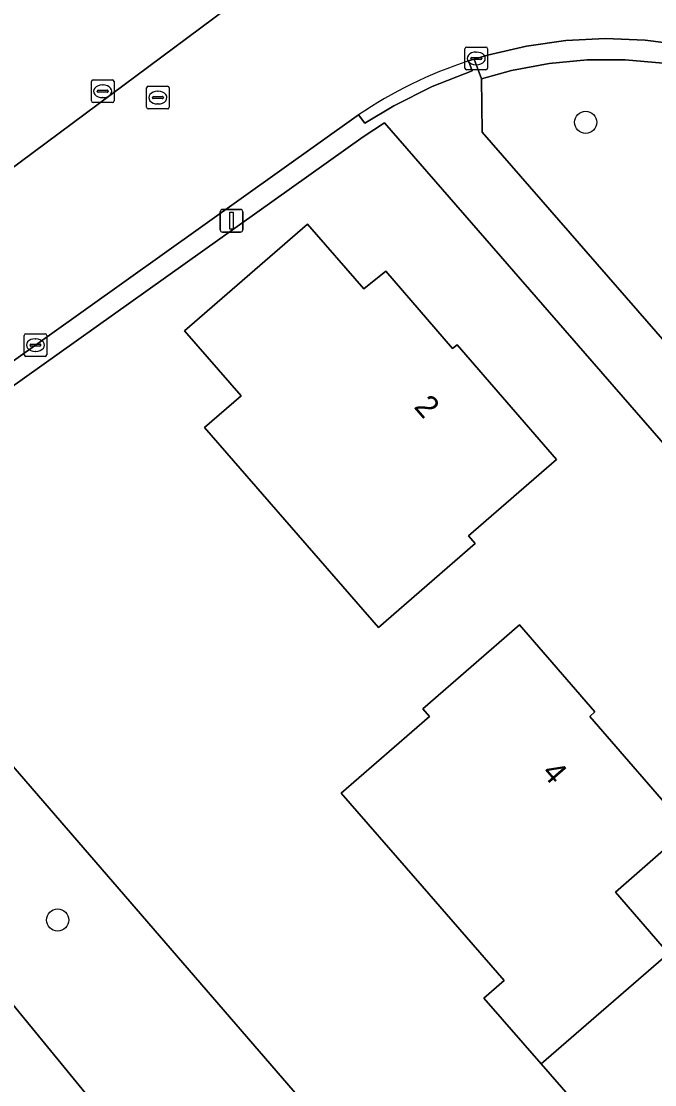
# Model space of a CAD drawing. Extents: x 159352 to 160617, y 385888 to 387323.
# Drawn here: x 160245.35 to 160273.33, y 386422.69 to 386469.69 of the extents above; entities that cross this region are included whole.
import ezdxf

# ---------------------------------------------------------------- set-up
doc = ezdxf.new("R2010")
doc.units = 0
for name, color, linetype in [('IMGEO_Boom', 7, 'Continuous'), ('IMGEO_Erf', 7, 'Continuous'), ('IMGEO_Groenvoorziening', 7, 'Continuous'), ('IMGEO_Kolk', 7, 'Continuous'), ('IMGEO_Lichtmast', 7, 'Continuous'), ('IMGEO_Pand', 7, 'Continuous'), ('IMGEO_Pand_nummerreeks', 7, 'Continuous'), ('IMGEO_Rijbaan_lokaal_open', 7, 'Continuous'), ('IMGEO_Rioolput', 7, 'Continuous'), ('IMGEO_Voetpad_open', 7, 'Continuous')]:
    doc.layers.add(name, color=color, linetype=linetype)

msp = doc.modelspace()

# ---------------------------------------------------------------- linework, layer by layer
at = {"layer": 'IMGEO_Boom'}
for centre in [(160270.279, 386465.22), (160246.956, 386429.966)]:
    msp.add_circle(centre, 0.489, dxfattribs=at)
at = {"layer": 'IMGEO_Erf'}
for points in [[(160354.242, 386455.443), (160347.224, 386451.331), (160348.417, 386449.368), (160294.155, 386417.447), (160275.475, 386439.018), (160275.952, 386439.443), (160277.935, 386446.16), (160261.395, 386465.192), (160260.458, 386464.58), (160235.988, 386447.162), (160271.317, 386406.276), (160288.701, 386386.157), (160367.751, 386432.334)], [(160265.1, 386446.94), (160265.396, 386446.601), (160261.127, 386442.891), (160253.443, 386451.733), (160255.061, 386453.138), (160252.566, 386456.01), (160257.997, 386460.723), (160260.483, 386457.858), (160261.458, 386458.647), (160264.403, 386455.22), (160264.608, 386455.39), (160268.991, 386450.322)], [(160283.847, 386423.547), (160284.029, 386423.746), (160287.418, 386419.914), (160283.643, 386416.636), (160283.137, 386416.196), (160282.841, 386416.535), (160278.952, 386413.158), (160271.792, 386421.402), (160270.9, 386420.628), (160268.315, 386423.603), (160265.785, 386426.515), (160266.676, 386427.289), (160262.762, 386431.796), (160259.483, 386435.57), (160263.378, 386438.954), (160263.082, 386439.293), (160267.362, 386443.01), (160270.687, 386439.159), (160270.466, 386438.961), (160274.782, 386433.987), (160271.591, 386431.198), (160273.944, 386428.484), (160276.298, 386425.769), (160279.504, 386428.548)]]:
    msp.add_lwpolyline(points, close=True, dxfattribs=at)
at = {"layer": 'IMGEO_Groenvoorziening'}
for points in [[(160278.238, 386466.642), (160276.981, 386467.106), (160275.356, 386467.546), (160273.699, 386467.838), (160272.022, 386467.982), (160270.339, 386467.975), (160268.663, 386467.817), (160267.008, 386467.511), (160265.671, 386467.149), (160265.708, 386464.787), (160278.961, 386449.572), (160281.696, 386458.696), (160278.006, 386458.731), (160275.97, 386459.455)], [(160235.988, 386447.162), (160230.453, 386443.23), (160231.461, 386433.006), (160231.588, 386432.453), (160232.01, 386431.828), (160232.475, 386431.503), (160233.03, 386431.335), (160238.95, 386430.837), (160239.693, 386430.674), (160241.109, 386430.121), (160241.766, 386429.736), (160242.7, 386429.005), (160265.57, 386401.071), (160271.317, 386406.276)]]:
    msp.add_lwpolyline(points, close=True, dxfattribs=at)
msp.add_lwpolyline([(160247.175, 386378.502), (160250.337, 386379.767), (160254.686, 386381.508), (160256.104, 386382.075), (160254.995, 386386.01), (160255.25, 386390.092), (160265.57, 386401.071), (160242.7, 386429.005), (160241.766, 386429.736), (160241.109, 386430.121), (160239.693, 386430.674), (160238.95, 386430.837), (160233.03, 386431.335), (160232.475, 386431.503), (160232.01, 386431.828), (160231.588, 386432.453), (160231.461, 386433.006), (160230.453, 386443.23), (160210.178, 386428.825), (160203.525, 386424.098), (160242.341, 386378.938)], dxfattribs=at)
at = {"layer": 'IMGEO_Kolk'}
for p, q in [((160264.945, 386467.617), (160264.945, 386468.469)), ((160265.02, 386468.543), (160265.872, 386468.543)), ((160265.946, 386468.469), (160265.946, 386467.617)), ((160265.204, 386468.037), (160265.204, 386468.049)), ((160265.642, 386468), (160265.244, 386468)), ((160265.247, 386468.086), (160265.645, 386468.086)), ((160265.433, 386468.323), (160265.458, 386468.323)), ((160265.688, 386468.049), (160265.688, 386468.037)), ((160265.872, 386467.543), (160265.02, 386467.543)), ((160265.456, 386467.763), (160265.431, 386467.763)), ((160245.479, 386454.947), (160245.479, 386455.799)), ((160245.554, 386455.873), (160246.406, 386455.873)), ((160246.48, 386455.799), (160246.48, 386454.947)), ((160245.738, 386455.367), (160245.738, 386455.379)), ((160246.176, 386455.33), (160245.778, 386455.33)), ((160245.781, 386455.416), (160246.179, 386455.416)), ((160245.967, 386455.653), (160245.992, 386455.653)), ((160246.222, 386455.379), (160246.222, 386455.367)), ((160246.406, 386454.873), (160245.554, 386454.873)), ((160245.99, 386455.093), (160245.965, 386455.093))]:
    msp.add_line(p, q, dxfattribs=at)
for points in [[(160264.945, 386467.617), (160264.945, 386468.469)], [(160265.02, 386468.543), (160265.872, 386468.543)], [(160265.946, 386468.469), (160265.946, 386467.617)], [(160265.872, 386467.543), (160265.02, 386467.543)], [(160245.479, 386454.947), (160245.479, 386455.799)], [(160245.554, 386455.873), (160246.406, 386455.873)], [(160246.48, 386455.799), (160246.48, 386454.947)], [(160246.406, 386454.873), (160245.554, 386454.873)]]:
    msp.add_lwpolyline(points, dxfattribs=at)
for centre, radius, start, end in [((160265.022, 386468.467), 0.0765, 91.552, 178.448), ((160265.022, 386468.467), 0.0765, 91.552, 178.448), ((160265.87, 386468.467), 0.0765, 1.552, 88.448), ((160265.87, 386468.467), 0.0765, 1.552, 88.448), ((160265.244, 386468.046), 0.0403, 85.8775, 175.7526), ((160265.241, 386468.036), 0.0366, 178.938, 274.7102), ((160265.645, 386468.043), 0.043, 264.8664, 352.4533), ((160265.649, 386468.048), 0.0386, 1.7309, 96.639), ((160265.022, 386467.619), 0.0765, 181.552, 268.448), ((160265.022, 386467.619), 0.0765, 181.552, 268.448), ((160265.87, 386467.619), 0.0765, 271.552, 358.448), ((160265.87, 386467.619), 0.0765, 271.552, 358.448), ((160245.556, 386455.797), 0.0765, 91.552, 178.448), ((160245.556, 386455.797), 0.0765, 91.552, 178.448), ((160246.404, 386455.797), 0.0765, 1.552, 88.448), ((160246.404, 386455.797), 0.0765, 1.552, 88.448), ((160245.778, 386455.376), 0.0403, 85.8775, 175.7526), ((160245.775, 386455.366), 0.0366, 178.938, 274.7102), ((160246.179, 386455.373), 0.043, 264.8664, 352.4533), ((160246.183, 386455.378), 0.0386, 1.7309, 96.639), ((160245.556, 386454.949), 0.0765, 181.552, 268.448), ((160245.556, 386454.949), 0.0765, 181.552, 268.448), ((160246.404, 386454.949), 0.0765, 271.552, 358.448), ((160246.404, 386454.949), 0.0765, 271.552, 358.448)]:
    msp.add_arc(centre, radius, start, end, dxfattribs=at)
for centre, major_axis, ratio, start_param, end_param in [((160265.432, 386468.043), (-0.387, 0.002), 0.722429, 4.712389, 7.853982), ((160265.457, 386468.043), (-0.39, 0.002), 0.717154, 1.570796, 4.712389), ((160245.966, 386455.373), (-0.387, 0.002), 0.722429, 4.712389, 7.853982), ((160245.991, 386455.373), (-0.39, 0.002), 0.717154, 1.570796, 4.712389)]:
    msp.add_ellipse(centre, major_axis=major_axis, ratio=ratio, start_param=start_param, end_param=end_param, dxfattribs=at)
at = {"layer": 'IMGEO_Lichtmast'}
for p, q in [((160254.241, 386461.368), (160255.031, 386461.368)), ((160255.031, 386461.368), (160254.241, 386461.368)), ((160254.141, 386460.468), (160254.141, 386461.268)), ((160254.141, 386461.268), (160254.141, 386460.468)), ((160255.131, 386461.268), (160255.131, 386460.468)), ((160255.131, 386460.468), (160255.131, 386461.268)), ((160255.031, 386460.368), (160254.241, 386460.368)), ((160254.241, 386460.368), (160255.031, 386460.368))]:
    msp.add_line(p, q, dxfattribs=at)
msp.add_lwpolyline([(160254.561, 386461.243), (160254.711, 386461.243), (160254.711, 386460.493), (160254.561, 386460.493), (160254.561, 386461.243)], dxfattribs=at)
for centre, start, end in [((160254.241, 386461.268), 90, 180), ((160254.241, 386461.268), 90, 180), ((160255.031, 386461.268), 0, 90), ((160255.031, 386461.268), 360, 90), ((160254.241, 386460.468), 180, 270), ((160254.241, 386460.468), 180, 270), ((160255.031, 386460.468), 270, 0), ((160255.031, 386460.468), 270, 0)]:
    msp.add_arc(centre, 0.1, start, end, dxfattribs=at)
at = {"layer": 'IMGEO_Pand'}
for points in [[(160265.396, 386446.601), (160265.1, 386446.94), (160268.991, 386450.322), (160264.608, 386455.39), (160264.403, 386455.22), (160261.458, 386458.647), (160260.483, 386457.858), (160257.997, 386460.723), (160252.566, 386456.01), (160255.061, 386453.138), (160253.443, 386451.733), (160261.127, 386442.891)], [(160273.944, 386428.484), (160271.591, 386431.198), (160274.782, 386433.987), (160270.466, 386438.961), (160270.687, 386439.159), (160267.362, 386443.01), (160263.082, 386439.293), (160263.378, 386438.954), (160259.483, 386435.57), (160262.762, 386431.796), (160266.676, 386427.289), (160265.785, 386426.515), (160268.315, 386423.603)], [(160268.315, 386423.603), (160270.9, 386420.628), (160271.792, 386421.402), (160278.952, 386413.158), (160282.841, 386416.535), (160283.137, 386416.196), (160283.643, 386416.636), (160287.418, 386419.914), (160284.029, 386423.746), (160283.847, 386423.547), (160279.504, 386428.548), (160276.298, 386425.769), (160273.944, 386428.484)]]:
    msp.add_lwpolyline(points, close=True, dxfattribs=at)
at = {"layer": 'IMGEO_Rijbaan_lokaal_open'}
for points in [[(160256.159, 386471.544), (160244.136, 386462.61), (160243.423, 386462.08), (160242.413, 386461.382), (160237.363, 386457.807), (160223.943, 386448.292), (160209.919, 386438.317), (160204.79, 386434.676), (160204.629, 386434.575), (160208.496, 386428.903), (160211.005, 386430.675), (160234.429, 386447.14), (160260.249, 386465.546)], [(160244.136, 386462.61), (160256.159, 386471.544)], [(160265.1, 386467.933), (160265.35, 386468.009), (160265.947, 386468.192), (160267.658, 386468.591), (160269.397, 386468.836), (160271.152, 386468.924), (160272.908, 386468.856), (160274.65, 386468.631), (160276.365, 386468.251), (160278.04, 386467.719), (160283.776, 386465.393), (160285.691, 386464.616), (160288.732, 386463.62)]]:
    msp.add_lwpolyline(points, dxfattribs=at)
msp.add_arc((160271.273, 386449.265), 19.662, 108.2977, 124.1025, dxfattribs=at)
at = {"layer": 'IMGEO_Rioolput'}
for p, q in [((160248.449, 386466.167), (160248.449, 386467.019)), ((160248.524, 386467.093), (160249.376, 386467.093)), ((160249.45, 386467.019), (160249.45, 386466.167)), ((160248.708, 386466.587), (160248.708, 386466.599)), ((160249.146, 386466.55), (160248.748, 386466.55)), ((160248.751, 386466.636), (160249.149, 386466.636)), ((160248.937, 386466.873), (160248.962, 386466.873)), ((160249.192, 386466.599), (160249.192, 386466.587)), ((160250.884, 386465.886), (160250.884, 386466.738)), ((160250.959, 386466.812), (160251.811, 386466.812)), ((160251.372, 386466.592), (160251.397, 386466.592)), ((160251.885, 386466.738), (160251.885, 386465.886)), ((160249.376, 386466.093), (160248.524, 386466.093)), ((160248.96, 386466.313), (160248.935, 386466.313)), ((160251.143, 386466.306), (160251.143, 386466.318)), ((160251.581, 386466.269), (160251.183, 386466.269)), ((160251.186, 386466.355), (160251.584, 386466.355)), ((160251.627, 386466.318), (160251.627, 386466.306)), ((160251.811, 386465.812), (160250.959, 386465.812)), ((160251.395, 386466.032), (160251.37, 386466.032))]:
    msp.add_line(p, q, dxfattribs=at)
for points in [[(160248.449, 386466.167), (160248.449, 386467.019)], [(160248.524, 386467.093), (160249.376, 386467.093)], [(160249.45, 386467.019), (160249.45, 386466.167)], [(160250.884, 386465.886), (160250.884, 386466.738)], [(160250.959, 386466.812), (160251.811, 386466.812)], [(160251.885, 386466.738), (160251.885, 386465.886)], [(160249.376, 386466.093), (160248.524, 386466.093)], [(160251.811, 386465.812), (160250.959, 386465.812)]]:
    msp.add_lwpolyline(points, dxfattribs=at)
for centre, radius, start, end in [((160248.526, 386467.017), 0.0765, 91.552, 178.448), ((160248.526, 386467.017), 0.0765, 91.552, 178.448), ((160249.374, 386467.017), 0.0765, 1.552, 88.448), ((160249.374, 386467.017), 0.0765, 1.552, 88.448), ((160248.748, 386466.596), 0.0403, 85.8775, 175.7526), ((160248.745, 386466.586), 0.0366, 178.938, 274.7102), ((160249.149, 386466.593), 0.043, 264.8664, 352.4533), ((160249.153, 386466.598), 0.0386, 1.7309, 96.639), ((160250.961, 386466.736), 0.0765, 91.552, 178.448), ((160250.961, 386466.736), 0.0765, 91.552, 178.448), ((160251.809, 386466.736), 0.0765, 1.552, 88.448), ((160251.809, 386466.736), 0.0765, 1.552, 88.448), ((160248.526, 386466.169), 0.0765, 181.552, 268.448), ((160248.526, 386466.169), 0.0765, 181.552, 268.448), ((160249.374, 386466.169), 0.0765, 271.552, 358.448), ((160249.374, 386466.169), 0.0765, 271.552, 358.448), ((160251.183, 386466.315), 0.0403, 85.8775, 175.7526), ((160251.18, 386466.305), 0.0366, 178.938, 274.7102), ((160251.584, 386466.312), 0.043, 264.8664, 352.4533), ((160251.588, 386466.317), 0.0386, 1.7309, 96.639), ((160250.961, 386465.888), 0.0765, 181.552, 268.448), ((160250.961, 386465.888), 0.0765, 181.552, 268.448), ((160251.809, 386465.888), 0.0765, 271.552, 358.448), ((160251.809, 386465.888), 0.0765, 271.552, 358.448)]:
    msp.add_arc(centre, radius, start, end, dxfattribs=at)
for centre, major_axis, ratio, start_param, end_param in [((160248.936, 386466.593), (-0.387, 0.002), 0.722429, 4.712389, 7.853982), ((160248.961, 386466.593), (-0.39, 0.002), 0.717154, 1.570796, 4.712389), ((160251.371, 386466.312), (-0.387, 0.002), 0.722429, 4.712389, 7.853982), ((160251.396, 386466.312), (-0.39, 0.002), 0.717154, 1.570796, 4.712389)]:
    msp.add_ellipse(centre, major_axis=major_axis, ratio=ratio, start_param=start_param, end_param=end_param, dxfattribs=at)
at = {"layer": 'IMGEO_Voetpad_open'}
for points in [[(160278.04, 386467.719), (160276.365, 386468.251), (160274.65, 386468.631), (160272.908, 386468.856), (160271.152, 386468.924), (160269.397, 386468.836), (160267.658, 386468.591), (160265.947, 386468.192), (160265.35, 386468.009), (160265.671, 386467.149), (160267.008, 386467.511), (160268.663, 386467.817), (160270.339, 386467.975), (160272.022, 386467.982), (160273.699, 386467.838), (160275.356, 386467.546), (160276.981, 386467.106), (160278.238, 386466.642), (160278.56, 386466.523), (160283.452, 386464.555), (160283.776, 386465.393)], [(160230.453, 386443.23), (160235.988, 386447.162), (160260.458, 386464.58), (160261.395, 386465.192), (160277.935, 386446.16), (160278.961, 386449.572), (160265.708, 386464.787), (160265.671, 386467.149), (160265.35, 386468.009), (160265.1, 386467.933), (160265.268, 386467.49), (160263.5, 386466.797), (160261.801, 386465.949), (160260.524, 386465.178), (160260.249, 386465.546), (160234.429, 386447.14), (160211.005, 386430.675), (160208.496, 386428.903), (160202.859, 386424.874), (160203.525, 386424.098), (160210.178, 386428.825)]]:
    msp.add_lwpolyline(points, close=True, dxfattribs=at)
msp.add_lwpolyline([(160260.249, 386465.546), (160260.524, 386465.178), (160261.801, 386465.949), (160263.5, 386466.797), (160265.268, 386467.49), (160265.1, 386467.933)], dxfattribs=at)
msp.add_arc((160271.273, 386449.265), 19.662, 108.2977, 124.1025, dxfattribs=at)

# ---------------------------------------------------------------- texts
at = {"layer": 'IMGEO_Pand_nummerreeks'}
for s, rotation, p in [('2', 310.8545, (160262.66, 386452.629)), ('4', 310.9486, (160268.297, 386436.455))]:
    msp.add_text(s, height=1, rotation=rotation, dxfattribs=at).set_placement(p)

doc.saveas('drawing.dxf')
